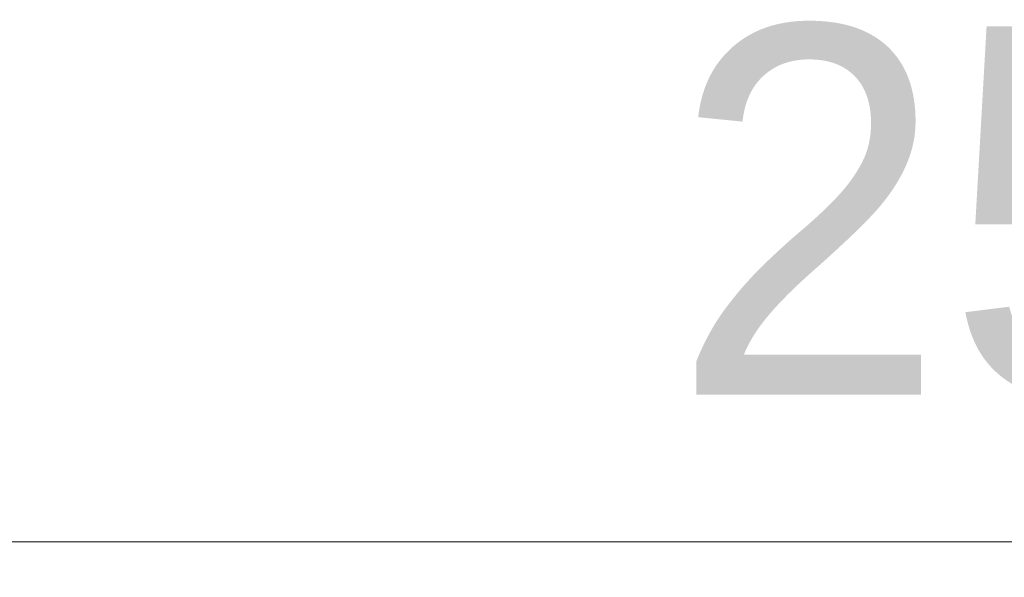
# Model space of a CAD drawing. Header units: millimetres. Extents: x -3490 to 61924, y -72580 to 6847.
# Tile 635 of 656: x 25058 to 25726, y -17104 to -16726. Entities that reach past the tile are written whole.
import ezdxf

# ---------------------------------------------------------------- set-up
doc = ezdxf.new("R2010")
doc.units = ezdxf.units.MM
doc.layers.add('COTAS_P', color=1, linetype='Continuous', lineweight=0)
doc.dimstyles.new('R19_100', dxfattribs={"dimtxt": 250, "dimasz": 150, "dimexe": 150, "dimexo": 80, "dimgap": 100, "dimtad": 1, "dimtih": 1, "dimtoh": 1, "dimdsep": 46, "dimcen": 0.09, "dimadec": 0, "dimazin": 0, "dimtfac": 1, "dimtdec": 4, "dimtofl": 0, "dimtmove": 0, "dimatfit": 3, "dimfxl": 1, "dimtolj": 1, "dimtzin": 0, "dimarcsym": 0})

# ---------------------------------------------------------------- blocks, each defined once
blk = doc.blocks.new('DIM_R29_37')
at = {"layer": 'COTAS_P'}
for p, q in [((24250.07, -17080), (24400.07, -17035)), ((26750.07, -17080), (26600.07, -17035)), ((24250.07, -17980), (24250.07, -17080)), ((24250.07, -17080), (26750.07, -17080)), ((24250.07, -17080), (24400.07, -17125)), ((26750.07, -17080), (26600.07, -17125)), ((26750.07, -17980), (26750.07, -17080))]:
    blk.add_line(p, q, dxfattribs=at)
blk.add_text('2500 P', height=250, dxfattribs=at).set_placement((25500.07, -16980))

msp = doc.modelspace()

# ---------------------------------------------------------------- dimensions: what is measured, and where the dimension line sits
at = {"layer": 'COTAS_P'}
dim = msp.add_aligned_dim(p1=(24250.067, -17980), p2=(26750.067, -17980), distance=900, text='<> P', dimstyle='R19_100', dxfattribs=at)
dim.commit()
dim.dimension.update_dxf_attribs({"geometry": 'DIM_R29_37', "text_midpoint": (25500.067, -17080)})

doc.saveas('drawing.dxf')
